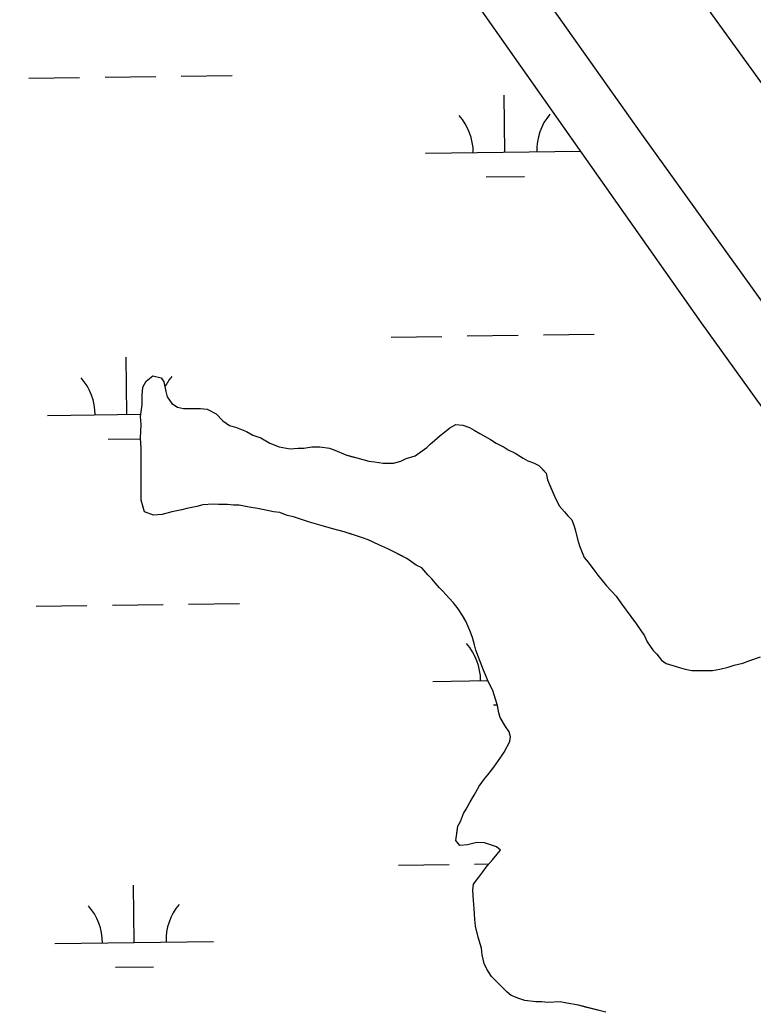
# Model space of a CAD drawing. Extents: x 3767014 to 3805179, y 361544 to 387384.
# Drawn here: x 3791930 to 3792392, y 368764 to 369389 of the extents above; entities that cross this region are included whole.
import ezdxf

# ---------------------------------------------------------------- set-up
doc = ezdxf.new("R2010")
doc.units = 0
for name, color, linetype in [('V-LEVE-TOET', 7, 'Continuous'), ('V-RIVR-EDGE', 7, 'Continuous'), ('V-TOPO-SHOR', 7, 'Continuous'), ('V-WETL-SWMP', 7, 'Continuous')]:
    doc.layers.add(name, color=color, linetype=linetype)

msp = doc.modelspace()

# ---------------------------------------------------------------- linework, layer by layer
at = {"layer": 'V-LEVE-TOET'}
for points in [[(3793240.545, 368043.101), (3793145.935, 368177.857), (3793033.492, 368326.937), (3792919.488, 368491.502), (3792800.722, 368656.078), (3792701.358, 368794.811), (3792592.093, 368946.666), (3792460.65, 369124.365), (3792321.3, 369318.356), (3792174.434, 369525.857), (3792049.727, 369697.193), (3791924.623, 369869.321), (3791799.521, 370041.054), (3791674.034, 370219.535), (3791546.955, 370396.829), (3791414.718, 370574.529), (3791292.778, 370739.508), (3791182.731, 370896.524)], [(3791417.677, 370715.28), (3791517.026, 370567.417), (3791668.256, 370359.508), (3791826.223, 370144.046), (3791983.779, 369923.026), (3792134.213, 369713.136), (3792309.196, 369471.442), (3792452.904, 369272.677), (3792604.932, 369065.166), (3792754.579, 368858.056), (3792900.251, 368650.161), (3793064.14, 368418.807), (3793235.177, 368188.235)]]:
    msp.add_lwpolyline(points, dxfattribs=at)
at = {"layer": 'V-RIVR-EDGE'}
msp.add_spline([(3785266.865, 377529.211), (3785342.8, 377494.248), (3785391.258, 377467.439), (3785439.72, 377442.249), (3785475.246, 377418.707), (3785525.316, 377389.469), (3785575.383, 377359.422), (3785621.413, 377331.811), (3785722.351, 377269.288), (3785796.661, 377231.094), (3785852.385, 377199.415), (3785928.324, 377166.069), (3785964.678, 377149.804), (3786028.506, 377124.576), (3786060.018, 377113.175), (3786092.316, 377092.068), (3786117.34, 377073.405), (3786135.083, 377053.143), (3786154.458, 377039.347), (3786176.258, 377024.735), (3786206.946, 377006.867), (3786256.211, 376979.248), (3786328.098, 376942.677), (3786374.949, 376919.917), (3786491.265, 376862.208), (3786553.467, 376833.749), (3786619.713, 376805.279), (3786729.589, 376759.718), (3786796.656, 376736.099), (3786845.136, 376718.187), (3786867.767, 376712.469), (3787003.51, 376661.992), (3787089.16, 376631.048), (3787163.496, 376603.367), (3787230.559, 376578.13), (3787257.223, 376568.359), (3787300.044, 376551.27), (3787354.992, 376532.533), (3787409.127, 376512.181), (3787544.074, 376466.558), (3787612.756, 376442.126), (3787657.197, 376425.841), (3787730.724, 376398.162), (3787781.63, 376380.244), (3787834.96, 376361.511), (3787891.524, 376341.961), (3787940, 376322.432), (3787998.976, 376297.215), (3788050.697, 376281.721), (3788117.768, 376259.719), (3788176.757, 376240.164), (3788221.198, 376223.879), (3788259.981, 376209.226), (3788406.252, 376164.383), (3788541.215, 376125.23), (3788606.67, 376104.041), (3788679.39, 376077.173), (3788748.889, 376055.974), (3788871.693, 376005.528), (3788969.454, 375966.467), (3789047.013, 375933.926), (3789119.723, 375903.014), (3789155.253, 375881.09), (3789182.716, 375867.274), (3789214.225, 375854.256), (3789257.04, 375834.74), (3789281.286, 375828.21), (3789303.105, 375821.686), (3789328.955, 375809.491), (3789367.724, 375789.177), (3789414.577, 375767.225), (3789468.708, 375745.255), (3789509.105, 375728.981), (3789555.157, 375710.266), (3789585.849, 375694.015), (3789620.578, 375675.328), (3789681.97, 375646.062), (3789753.859, 375610.3), (3789792.633, 375591.603), (3789842.712, 375566.408), (3789897.64, 375539.584), (3789938.019, 375516.03), (3789968.727, 375506.25), (3790004.289, 375497.265), (3790030.972, 375494.773), (3790047.128, 375487.455), (3790077.007, 375469.589), (3790124.633, 375433.077), (3790192.442, 375382.768), (3790252.165, 375332.478), (3790290.91, 375302.459), (3790337.741, 375271.611), (3790406.357, 375220.491), (3790469.329, 375175.855), (3790570.248, 375106.054), (3790647.751, 375050.868), (3790691.367, 375028.115), (3790744.667, 374997.251), (3790806.838, 374955.852), (3790873.863, 374915.249), (3790932, 374877.903), (3791002.231, 374825.97), (3791052.265, 374782.175), (3791082.927, 374753.793), (3791131.331, 374705.149), (3791170.05, 374664.616), (3791192.631, 374638.681), (3791220.891, 374620.01), (3791288.67, 374557.569), (3791322.577, 374533.223), (3791362.944, 374504.817), (3791396.042, 374480.473), (3791434.785, 374449.645), (3791482.407, 374411.517), (3791534.052, 374365.291), (3791646.192, 374254.216), (3791707.514, 374196.644), (3791738.968, 374161.791), (3791773.65, 374123.694), (3791803.497, 374092.888), (3791829.321, 374070.18), (3791830.912, 374059.662), (3791837.316, 374032.958), (3791849.409, 374017.562), (3791884.123, 373992.405), (3791930.977, 373971.262), (3791954.393, 373955.838), (3791993.134, 373924.202), (3792026.979, 373874.785), (3792047.912, 373836.722), (3792063.186, 373799.482), (3792086.509, 373746.857), (3792112.249, 373690.181), (3792141.261, 373648.864), (3792158.993, 373624.558), (3792177.552, 373607.528), (3792214.702, 373586.409), (3792255.083, 373563.665), (3792301.119, 373538.48), (3792346.34, 373510.871), (3792382.671, 373485.71), (3792422.225, 373455.689), (3792479.537, 373411.875), (3792548.144, 373356.711), (3792619.168, 373298.307), (3792672.431, 373252.077), (3792709.534, 373212.357), (3792750.656, 373162.113), (3792839.385, 373068.08), (3792888.572, 373008.92), (3792945.027, 372945.699), (3792999.062, 372884.91), (3793053.898, 372820.884), (3793149.89, 372720.363), (3793208.761, 372653.092), (3793261.195, 372598.777), (3793315.232, 372538.796), (3793358.792, 372493.399), (3793409.592, 372432.618), (3793462.809, 372367.787), (3793498.283, 372323.219), (3793536.997, 372280.26), (3793578.124, 372232.443), (3793604.724, 372196.792), (3793668.438, 372125.466), (3793703.128, 372090.604), (3793760.41, 372034.66), (3793806.384, 371984.404), (3793839.438, 371942.268), (3793939.427, 371823.136), (3793981.333, 371763.186), (3794029.674, 371688.662), (3794050.609, 371651.408), (3794073.177, 371620.62), (3794178.796, 371488.535), (3794237.625, 371404.28), (3794268.243, 371358.106), (3794301.293, 371314.353), (3794332.724, 371269.794), (3794395.613, 371192), (3794429.476, 371149.862), (3794472.201, 371093.953), (3794523.788, 371024.274), (3794601.175, 370922.181), (3794640.679, 370871.942), (3794687.421, 370805.509), (3794733.389, 370752.828), (3794829.339, 370635.323), (3794895.463, 370557.521), (3794959.948, 370470.826), (3795013.158, 370403.569), (3795070.394, 370329.023), (3795159.854, 370203.448), (3795225.98, 370126.454), (3795296.13, 370041.363), (3795379.18, 369940.065), (3795459.001, 369841.201), (3795508.163, 369772.337), (3795554.103, 369708.333), (3795661.315, 369566.538), (3795715.338, 369500.897), (3795762.105, 369444.169), (3795798.366, 369390.703), (3795915.247, 369234.327), (3795963.601, 369165.465), (3796028.082, 369077.153), (3796043.387, 369052.853), (3796054.672, 369037.459), (3796077.242, 369007.48), (3796148.213, 368927.239), (3796183.677, 368878.627), (3796226.382, 368814.631), (3796275.531, 368740.105), (3796314.222, 368688.25), (3796353.714, 368633.158), (3796401.268, 368567.533), (3796456.873, 368487.33), (3796513.292, 368409.551), (3796545.533, 368365.8), (3796626.113, 368246.716), (3796670.449, 368188.377), (3796704.298, 368140.578), (3796751.041, 368074.145), (3796787.308, 368023.105), (3796838.907, 367958.278), (3796844.528, 367942.09), (3796845.295, 367925.104), (3796846.094, 367921.059), (3796852.559, 367919.425), (3796863.071, 367918.59), (3796875.166, 367904.003), (3796903.398, 367874.01), (3796931.629, 367844.017), (3796952.579, 367812.424), (3796982.392, 367767.87), (3797007.371, 367730.606), (3797037.194, 367690.095), (3797062.185, 367657.684), (3797075.869, 367631.77), (3797095.223, 367609.078), (3797126.665, 367569.372), (3797156.484, 367527.244), (3797212.099, 367451.085), (3797254.808, 367388.706), (3797302.183, 367327.228)], degree=3, dxfattribs=at)
at = {"layer": 'V-TOPO-SHOR'}
for points in [[(3792214.099, 368896.343), (3792216.678, 368900.619), (3792219.686, 368906.181), (3792223.121, 368910.884), (3792225.267, 368913.45), (3792228.272, 368917.298), (3792230.42, 368920.29), (3792233.424, 368924.566), (3792235.573, 368927.558), (3792239.011, 368934.405), (3792239.446, 368937.399), (3792238.594, 368940.399), (3792236.46, 368943.83), (3792233.046, 368949.402), (3792232.196, 368952.403), (3792231.348, 368957.113), (3792230.07, 368960.97), (3792228.37, 368966.54), (3792225.382, 368972.113), (3792223.678, 368976.397), (3792222.4, 368979.397), (3792219.416, 368987.538), (3792217.712, 368991.825), (3792216.862, 368995.251), (3792215.588, 368999.963), (3792213.884, 369004.25), (3792211.326, 369010.249), (3792209.192, 369013.679), (3792206.63, 369017.965), (3792203.64, 369021.826), (3792200.65, 369024.828), (3792196.804, 369029.119), (3792194.668, 369031.263), (3792192.104, 369034.265), (3792189.968, 369036.84), (3792187.404, 369039.414), (3792183.56, 369043.703), (3792180.137, 369045.423), (3792174.149, 369049.718), (3792169.873, 369051.866), (3792162.172, 369055.735), (3792156.61, 369058.315), (3792149.766, 369061.326), (3792146.341, 369062.618), (3792139.925, 369064.77), (3792134.789, 369066.495), (3792126.656, 369068.651), (3792120.238, 369070.376), (3792117.241, 369071.238), (3792112.961, 369072.53), (3792109.111, 369073.823), (3792102.692, 369075.977), (3792098.84, 369076.841), (3792094.134, 369078.564), (3792090.279, 369079), (3792084.289, 369080.294), (3792080.009, 369081.161), (3792074.87, 369082.027), (3792068.452, 369083.323), (3792065.026, 369083.329), (3792061.171, 369083.766), (3792055.607, 369083.778), (3792052.18, 369083.784), (3792045.756, 369083.368), (3792041.902, 369082.518), (3792035.475, 369081.247), (3792032.477, 369080.397), (3792026.05, 369079.125), (3792020.054, 369077.423), (3792014.485, 369077.005), (3792008.923, 369079.158), (3792006.797, 369086.442), (3792006.809, 369093.721), (3792006.819, 369098.859), (3792006.836, 369106.14), (3792006.846, 369111.276), (3792006.86, 369119.413), (3792006.445, 369125.408), (3792006.889, 369133.972), (3792006.471, 369139.111), (3792007.342, 369146.387), (3792007.354, 369152.384), (3792007.792, 369157.52), (3792009.94, 369161.37), (3792014.229, 369164.789), (3792019.365, 369163.492), (3792021.073, 369160.92), (3792022.345, 369154.923), (3792023.195, 369151.495), (3792026.183, 369147.209), (3792029.605, 369145.06), (3792033.458, 369144.196), (3792037.312, 369144.19), (3792044.163, 369144.175), (3792048.445, 369143.739), (3792054.003, 369140.731), (3792058.277, 369136.44), (3792062.554, 369133.434), (3792066.834, 369132.141), (3792073.25, 369129.561), (3792077.101, 369127.411)], [(3792077.101, 369127.411), (3792082.237, 369125.688), (3792087.795, 369122.252), (3792093.786, 369120.099), (3792100.634, 369118.801), (3792105.775, 369119.219), (3792109.201, 369119.212), (3792114.339, 369120.058), (3792119.478, 369120.05), (3792125.47, 369119.18), (3792128.894, 369117.889), (3792135.741, 369114.879), (3792139.163, 369114.015), (3792142.587, 369113.152), (3792150.292, 369110.996), (3792153.716, 369110.562), (3792159.281, 369109.693), (3792165.703, 369109.681), (3792170.416, 369110.957), (3792173.846, 369112.663), (3792179.415, 369114.365), (3792182.417, 369116.501), (3792186.705, 369119.489), (3792188.85, 369121.625), (3792191.852, 369124.189), (3792195.284, 369127.179), (3792197.857, 369129.315), (3792201.287, 369131.877), (3792205.146, 369134.011), (3792209.428, 369133.575), (3792213.706, 369132.283), (3792216.7, 369130.562), (3792220.123, 369128.414), (3792226.965, 369124.547), (3792230.387, 369122.399), (3792235.519, 369119.821), (3792238.086, 369118.102), (3792242.364, 369115.954), (3792247.496, 369112.948), (3792250.49, 369111.227), (3792253.913, 369109.937), (3792257.335, 369108.217), (3792259.901, 369105.642), (3792262.037, 369103.498), (3792262.885, 369099.214), (3792265.015, 369094.071), (3792267.147, 369088.929), (3792270.133, 369082.928), (3792273.551, 369079.067), (3792275.687, 369076.493), (3792278.251, 369073.921), (3792279.527, 369070.064), (3792280.379, 369067.064), (3792281.653, 369061.924), (3792282.929, 369057.639), (3792285.913, 369050.355), (3792288.475, 369047.352), (3792292.747, 369041.777), (3792294.455, 369039.203), (3792300.007, 369032.342), (3792305.989, 369025.908), (3792309.405, 369021.191), (3792315.383, 369013.042), (3792318.801, 369008.325), (3792323.926, 369001.037), (3792325.629, 368997.18), (3792329.474, 368991.606), (3792331.61, 368989.459), (3792334.6, 368985.601), (3792337.594, 368983.455), (3792341.872, 368982.16), (3792346.58, 368980.868), (3792349.575, 368980.006), (3792353.857, 368979.139), (3792360.28, 368979.127), (3792366.702, 368979.115), (3792371.415, 368979.963), (3792376.555, 368981.237), (3792380.411, 368982.512), (3792385.98, 368983.786), (3792390.264, 368985.492), (3792397.121, 368987.618)], [(3792299.481, 368763.862), (3792290.922, 368766.02), (3792287.498, 368766.883), (3792282.361, 368768.177), (3792275.085, 368769.475), (3792270.804, 368770.342), (3792263.096, 368769.928), (3792259.244, 368770.364), (3792255.389, 368770.37), (3792248.539, 368771.241), (3792244.688, 368772.533), (3792239.98, 368774.255), (3792237.416, 368776.402), (3792233.998, 368779.834), (3792231.006, 368782.837), (3792227.588, 368786.269), (3792224.6, 368790.986), (3792222.894, 368794.414), (3792221.62, 368799.982), (3792221.2, 368804.267), (3792219.072, 368811.121), (3792217.372, 368817.976), (3792216.952, 368822.259), (3792216.539, 368829.111), (3792216.121, 368834.25), (3792215.703, 368840.674), (3792216.139, 368844.526), (3792219.574, 368848.803), (3792222.15, 368852.223), (3792224.727, 368856.071), (3792228.161, 368859.917), (3792231.163, 368863.337), (3792233.31, 368865.903), (3792230.746, 368868.05), (3792226.893, 368869.34), (3792223.041, 368870.632), (3792218.333, 368870.643), (3792212.334, 368869.371), (3792207.624, 368868.951), (3792205.06, 368871.953), (3792205.93, 368877.946), (3792206.362, 368880.944), (3792208.08, 368883.936), (3792209.805, 368889.072), (3792211.521, 368891.639), (3792214.099, 368896.343)]]:
    msp.add_lwpolyline(points, dxfattribs=at)
at = {"layer": 'V-WETL-SWMP'}
for p, q in [((3792359.849, 369198.038), (3792193.197, 369435.028)), ((3791936.046, 369352.187), (3791968.043, 369352.631)), ((3791984.042, 369352.854), (3792016.038, 369353.298)), ((3792032.037, 369353.52), (3792064.034, 369353.965)), ((3792236.038, 369305.607), (3792235.538, 369341.604)), ((3792186.043, 369304.913), (3792283.74, 369306.27)), ((3792224.253, 369290.011), (3792248.251, 369290.345)), ((3792518.382, 368977.623), (3792359.849, 369198.038)), ((3792164.241, 369189.167), (3792196.238, 369189.611)), ((3792212.236, 369189.834), (3792244.233, 369190.278)), ((3792260.231, 369190.5), (3792292.228, 369190.945)), ((3791997.838, 369140.421), (3791997.338, 369176.418)), ((3792009.94, 369161.37), (3792014.229, 369164.788)), ((3792014.229, 369164.788), (3792019.365, 369163.493)), ((3792019.365, 369163.493), (3792021.073, 369160.92)), ((3792007.353, 369152.383), (3792007.792, 369157.521)), ((3792007.792, 369157.521), (3792009.94, 369161.37)), ((3792021.073, 369160.92), (3792022.345, 369154.923)), ((3792007.342, 369146.388), (3792007.353, 369152.383)), ((3792022.345, 369154.923), (3792023.195, 369151.496)), ((3792023.195, 369151.496), (3792026.184, 369147.208)), ((3792006.471, 369139.111), (3792007.342, 369146.388)), ((3792026.184, 369147.208), (3792029.605, 369145.06)), ((3792029.605, 369145.06), (3792033.458, 369144.196)), ((3792033.458, 369144.196), (3792044.162, 369144.175)), ((3792044.162, 369144.175), (3792048.444, 369143.739)), ((3791947.843, 369139.727), (3792006.643, 369140.543)), ((3792006.889, 369133.972), (3792006.471, 369139.111)), ((3792048.444, 369143.739), (3792054.004, 369140.73)), ((3792054.004, 369140.73), (3792058.278, 369136.44)), ((3792006.444, 369125.408), (3792006.889, 369133.972)), ((3792058.278, 369136.44), (3792062.554, 369133.434)), ((3792062.554, 369133.434), (3792066.833, 369132.141)), ((3792066.833, 369132.141), (3792073.251, 369129.56)), ((3792197.857, 369129.315), (3792201.288, 369131.878)), ((3792201.288, 369131.878), (3792205.146, 369134.011)), ((3792205.146, 369134.011), (3792209.427, 369133.575)), ((3792209.427, 369133.575), (3792213.706, 369132.282)), ((3792213.706, 369132.282), (3792216.7, 369130.563)), ((3792006.861, 369119.413), (3792006.444, 369125.408)), ((3792073.251, 369129.56), (3792077.101, 369127.411)), ((3792077.101, 369127.411), (3792082.236, 369125.688)), ((3792082.236, 369125.688), (3792087.796, 369122.252)), ((3792191.852, 369124.189), (3792195.284, 369127.179)), ((3792195.284, 369127.179), (3792197.857, 369129.315)), ((3792216.7, 369130.563), (3792220.122, 369128.415)), ((3792220.122, 369128.415), (3792226.965, 369124.548)), ((3791986.053, 369124.825), (3792006.465, 369125.108)), ((3792006.796, 369086.442), (3792006.861, 369119.413)), ((3792087.796, 369122.252), (3792093.786, 369120.099)), ((3792093.786, 369120.099), (3792100.635, 369118.801)), ((3792100.635, 369118.801), (3792105.774, 369119.219)), ((3792105.774, 369119.219), (3792109.2, 369119.212)), ((3792109.2, 369119.212), (3792114.34, 369120.059)), ((3792114.34, 369120.059), (3792119.478, 369120.049)), ((3792119.478, 369120.049), (3792125.471, 369119.18)), ((3792125.471, 369119.18), (3792128.895, 369117.889)), ((3792182.417, 369116.5), (3792186.705, 369119.489)), ((3792186.705, 369119.489), (3792188.85, 369121.625)), ((3792188.85, 369121.625), (3792191.852, 369124.189)), ((3792226.965, 369124.548), (3792230.387, 369122.4)), ((3792230.387, 369122.4), (3792235.52, 369119.821)), ((3792235.52, 369119.821), (3792238.086, 369118.103)), ((3792128.895, 369117.889), (3792135.74, 369114.878)), ((3792135.74, 369114.878), (3792142.588, 369113.152)), ((3792142.588, 369113.152), (3792150.291, 369110.996)), ((3792173.845, 369112.663), (3792179.415, 369114.365)), ((3792179.415, 369114.365), (3792182.417, 369116.5)), ((3792238.086, 369118.103), (3792242.364, 369115.954)), ((3792242.364, 369115.954), (3792247.496, 369112.947)), ((3792247.496, 369112.947), (3792250.49, 369111.228)), ((3792150.291, 369110.996), (3792153.716, 369110.561)), ((3792153.716, 369110.561), (3792159.281, 369109.694)), ((3792159.281, 369109.694), (3792165.704, 369109.681)), ((3792165.704, 369109.681), (3792170.416, 369110.957)), ((3792170.416, 369110.957), (3792173.845, 369112.663)), ((3792250.49, 369111.228), (3792253.913, 369109.937)), ((3792253.913, 369109.937), (3792257.335, 369108.217)), ((3792257.335, 369108.217), (3792262.036, 369103.498)), ((3792262.036, 369103.498), (3792262.884, 369099.214)), ((3792262.884, 369099.214), (3792267.146, 369088.929)), ((3792267.146, 369088.929), (3792270.132, 369082.928)), ((3792008.923, 369079.158), (3792006.796, 369086.442)), ((3792041.901, 369082.519), (3792035.475, 369081.247)), ((3792045.756, 369083.368), (3792041.901, 369082.519)), ((3792052.18, 369083.783), (3792045.756, 369083.368)), ((3792061.172, 369083.766), (3792052.18, 369083.783)), ((3792065.025, 369083.33), (3792061.172, 369083.766)), ((3792068.451, 369083.323), (3792065.025, 369083.33)), ((3792074.871, 369082.026), (3792068.451, 369083.323)), ((3792080.008, 369081.16), (3792074.871, 369082.026)), ((3792270.132, 369082.928), (3792273.55, 369079.068)), ((3792014.485, 369077.006), (3792008.923, 369079.158)), ((3792020.053, 369077.423), (3792014.485, 369077.006)), ((3792026.051, 369079.124), (3792020.053, 369077.423)), ((3792032.476, 369080.396), (3792026.051, 369079.124)), ((3792035.475, 369081.247), (3792032.476, 369080.396)), ((3792084.288, 369080.295), (3792080.008, 369081.16)), ((3792090.28, 369078.999), (3792084.288, 369080.295)), ((3792094.133, 369078.563), (3792090.28, 369078.999)), ((3792098.84, 369076.841), (3792094.133, 369078.563)), ((3792102.692, 369075.977), (3792098.84, 369076.841)), ((3792112.962, 369072.531), (3792102.692, 369075.977)), ((3792273.55, 369079.068), (3792275.686, 369076.494)), ((3792275.686, 369076.494), (3792278.25, 369073.92)), ((3792117.242, 369071.238), (3792112.962, 369072.531)), ((3792120.237, 369070.376), (3792117.242, 369071.238)), ((3792126.657, 369068.651), (3792120.237, 369070.376)), ((3792278.25, 369073.92), (3792279.527, 369070.064)), ((3792279.527, 369070.064), (3792280.378, 369067.065)), ((3792134.789, 369066.494), (3792126.657, 369068.651)), ((3792146.342, 369062.617), (3792134.789, 369066.494)), ((3792280.378, 369067.065), (3792281.652, 369061.924)), ((3792149.765, 369061.326), (3792146.342, 369062.617)), ((3792156.611, 369058.315), (3792149.765, 369061.326)), ((3792162.172, 369055.735), (3792156.611, 369058.315)), ((3792281.652, 369061.924), (3792282.928, 369057.639)), ((3792282.928, 369057.639), (3792285.912, 369050.354)), ((3792174.15, 369049.717), (3792162.172, 369055.735)), ((3792285.912, 369050.354), (3792288.475, 369047.352)), ((3792180.137, 369045.423), (3792174.15, 369049.717)), ((3792183.559, 369043.703), (3792180.137, 369045.423)), ((3792288.475, 369047.352), (3792292.746, 369041.777)), ((3792187.404, 369039.414), (3792183.559, 369043.703)), ((3792189.968, 369036.84), (3792187.404, 369039.414)), ((3792292.746, 369041.777), (3792294.454, 369039.204)), ((3792294.454, 369039.204), (3792300.007, 369032.342)), ((3792192.104, 369034.266), (3792189.968, 369036.84)), ((3792194.668, 369031.264), (3792192.104, 369034.266)), ((3792300.007, 369032.342), (3792305.989, 369025.907)), ((3792196.804, 369029.119), (3792194.668, 369031.264)), ((3792200.65, 369024.829), (3792196.804, 369029.119)), ((3792305.989, 369025.907), (3792309.405, 369021.191)), ((3791940.668, 369019.544), (3791972.665, 369019.989)), ((3791988.663, 369020.211), (3792020.66, 369020.656)), ((3792036.658, 369020.878), (3792068.655, 369021.322)), ((3792203.641, 369021.826), (3792200.65, 369024.829)), ((3792206.631, 369017.966), (3792203.641, 369021.826)), ((3792309.405, 369021.191), (3792315.384, 369013.043)), ((3792209.192, 369013.679), (3792206.631, 369017.966)), ((3792211.326, 369010.249), (3792209.192, 369013.679)), ((3792315.384, 369013.043), (3792318.801, 369008.326)), ((3792213.884, 369004.25), (3792211.326, 369010.249)), ((3792318.801, 369008.326), (3792323.925, 369001.037)), ((3792215.588, 368999.964), (3792213.884, 369004.25)), ((3792323.925, 369001.037), (3792325.63, 368997.18)), ((3792216.863, 368995.252), (3792215.588, 368999.964)), ((3792217.713, 368991.824), (3792216.863, 368995.252)), ((3792325.63, 368997.18), (3792329.473, 368991.605)), ((3792219.417, 368987.539), (3792217.713, 368991.824)), ((3792329.473, 368991.605), (3792331.61, 368989.46)), ((3792331.61, 368989.46), (3792334.599, 368985.601)), ((3792222.399, 368979.397), (3792219.417, 368987.539)), ((3792334.599, 368985.601), (3792337.593, 368983.454)), ((3792337.593, 368983.454), (3792341.872, 368982.161)), ((3792341.872, 368982.161), (3792346.58, 368980.867)), ((3792376.553, 368981.236), (3792380.41, 368982.513)), ((3792380.41, 368982.513), (3792385.979, 368983.787)), ((3792385.979, 368983.787), (3792390.264, 368985.492)), ((3792390.264, 368985.492), (3792397.12, 368987.619)), ((3792223.678, 368976.398), (3792222.399, 368979.397)), ((3792225.382, 368972.112), (3792223.678, 368976.398)), ((3792346.58, 368980.867), (3792349.575, 368980.005)), ((3792349.575, 368980.005), (3792353.856, 368979.14)), ((3792353.856, 368979.14), (3792366.702, 368979.115)), ((3792366.702, 368979.115), (3792371.414, 368979.962)), ((3792371.414, 368979.962), (3792376.553, 368981.236)), ((3792190.664, 368972.27), (3792225.129, 368972.749)), ((3792228.369, 368966.54), (3792225.382, 368972.112)), ((3792230.07, 368960.97), (3792228.369, 368966.54)), ((3792228.875, 368957.369), (3792231.252, 368957.402)), ((3792231.347, 368957.114), (3792230.07, 368960.97)), ((3792232.195, 368952.402), (3792231.347, 368957.114)), ((3792233.045, 368949.403), (3792232.195, 368952.402)), ((3792236.46, 368943.829), (3792233.045, 368949.403)), ((3792238.594, 368940.4), (3792236.46, 368943.829)), ((3792239.445, 368937.4), (3792238.594, 368940.4)), ((3792235.572, 368927.559), (3792239.011, 368934.404)), ((3792239.011, 368934.404), (3792239.445, 368937.4)), ((3792233.425, 368924.566), (3792235.572, 368927.559)), ((3792228.272, 368917.297), (3792230.419, 368920.29)), ((3792230.419, 368920.29), (3792233.425, 368924.566)), ((3792223.121, 368910.884), (3792225.267, 368913.449)), ((3792225.267, 368913.449), (3792228.272, 368917.297)), ((3792219.686, 368906.181), (3792223.121, 368910.884)), ((3792214.1, 368896.343), (3792216.678, 368900.62)), ((3792216.678, 368900.62), (3792219.686, 368906.181)), ((3792211.522, 368891.638), (3792214.1, 368896.343)), ((3792208.081, 368883.937), (3792209.804, 368889.072)), ((3792209.804, 368889.072), (3792211.522, 368891.638)), ((3792206.363, 368880.943), (3792208.081, 368883.937)), ((3792205.06, 368871.953), (3792206.363, 368880.943)), ((3792207.624, 368868.951), (3792205.06, 368871.953)), ((3792212.335, 368869.37), (3792207.624, 368868.951)), ((3792218.332, 368870.643), (3792212.335, 368869.37)), ((3792223.042, 368870.633), (3792218.332, 368870.643)), ((3792230.745, 368868.049), (3792223.042, 368870.633)), ((3792228.16, 368859.918), (3792231.164, 368863.338)), ((3792233.31, 368865.903), (3792230.745, 368868.049)), ((3792231.164, 368863.338), (3792233.31, 368865.903)), ((3792168.862, 368856.524), (3792200.859, 368856.969)), ((3792216.857, 368857.191), (3792225.837, 368857.316)), ((3792224.726, 368856.071), (3792228.16, 368859.918)), ((3792219.574, 368848.802), (3792222.15, 368852.223)), ((3792222.15, 368852.223), (3792224.726, 368856.071)), ((3792215.704, 368840.674), (3792216.14, 368844.527)), ((3792216.14, 368844.527), (3792219.574, 368848.802)), ((3792002.459, 368807.778), (3792001.959, 368843.775)), ((3792216.12, 368834.25), (3792215.704, 368840.674)), ((3792216.538, 368829.111), (3792216.12, 368834.25)), ((3792216.953, 368822.259), (3792216.538, 368829.111)), ((3792217.372, 368817.976), (3792216.953, 368822.259)), ((3792219.072, 368811.121), (3792217.372, 368817.976)), ((3791952.464, 368807.084), (3792052.454, 368808.473)), ((3792221.199, 368804.266), (3792219.072, 368811.121)), ((3792221.619, 368799.983), (3792221.199, 368804.266)), ((3792222.893, 368794.414), (3792221.619, 368799.983)), ((3792224.599, 368790.985), (3792222.893, 368794.414)), ((3791990.675, 368792.182), (3792014.673, 368792.516)), ((3792227.587, 368786.269), (3792224.599, 368790.985)), ((3792233.998, 368779.834), (3792227.587, 368786.269)), ((3792237.416, 368776.401), (3792233.998, 368779.834)), ((3792239.981, 368774.255), (3792237.416, 368776.401)), ((3792244.688, 368772.533), (3792239.981, 368774.255)), ((3792248.539, 368771.241), (3792244.688, 368772.533)), ((3792255.389, 368770.371), (3792248.539, 368771.241)), ((3792259.243, 368770.364), (3792255.389, 368770.371)), ((3792263.096, 368769.928), (3792259.243, 368770.364)), ((3792270.804, 368770.341), (3792263.096, 368769.928)), ((3792275.084, 368769.476), (3792270.804, 368770.341)), ((3792282.361, 368768.177), (3792275.084, 368769.476)), ((3792299.481, 368763.862), (3792282.361, 368768.177))]:
    msp.add_line(p, q, dxfattribs=at)
for centre, start, end in [((3792180.794, 369305.315), 0.024037, 41.567695), ((3792291.269, 369306.849), 140.024035, 181.567693), ((3791942.594, 369140.128), 0.024037, 41.567695), ((3792053.069, 369141.663), 140.024035, 152.749673), ((3792185.415, 368972.672), 0.024037, 41.567695), ((3792057.69, 368809.02), 140.024035, 181.567693), ((3791947.215, 368807.486), 0.024037, 41.567695)]:
    msp.add_arc(centre, 35.246, start, end, dxfattribs=at)

doc.saveas('drawing.dxf')
